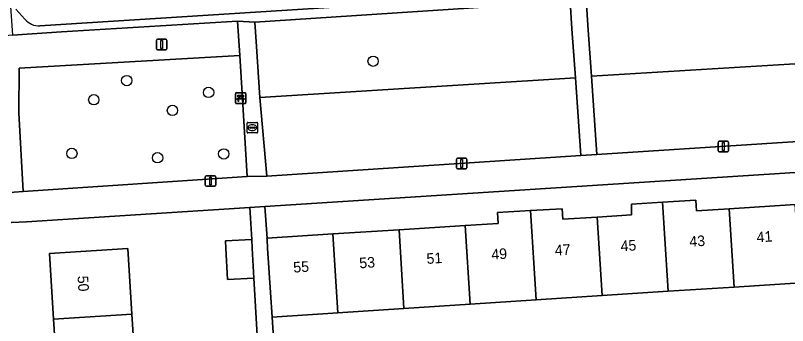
# Model space of a CAD drawing. Extents: x 159680 to 160786, y 387323 to 388340.
# Drawn here: x 160508 to 160581, y 387742.7 to 387772 of the extents above; entities that cross this region are included whole.
import ezdxf

# ---------------------------------------------------------------- set-up
doc = ezdxf.new("R2010")
doc.units = 0
for name, color, linetype in [('IMGEO_Bank', 7, 'Continuous'), ('IMGEO_Boom', 7, 'Continuous'), ('IMGEO_Erf', 7, 'Continuous'), ('IMGEO_Groenvoorziening', 7, 'Continuous'), ('IMGEO_Lichtmast', 7, 'Continuous'), ('IMGEO_Pand', 7, 'Continuous'), ('IMGEO_Pand_nummerreeks', 7, 'Continuous'), ('IMGEO_Parkeervlak_open', 7, 'Continuous'), ('IMGEO_Rioolput', 7, 'Continuous'), ('IMGEO_Voetpad_open', 7, 'Continuous')]:
    doc.layers.add(name, color=color, linetype=linetype)

msp = doc.modelspace()

# ---------------------------------------------------------------- linework, layer by layer
at = {"layer": 'IMGEO_Bank'}
for p, q in [((160528.801, 387763.755), (160528.801, 387764.596)), ((160528.801, 387764.596), (160528.801, 387763.755)), ((160528.876, 387764.68), (160529.717, 387764.68)), ((160529.717, 387764.68), (160528.876, 387764.68)), ((160529.801, 387764.605), (160529.801, 387763.764)), ((160529.801, 387763.764), (160529.801, 387764.605)), ((160529.498, 387764.078), (160529.105, 387764.078)), ((160529.11, 387764.186), (160529.11, 387764.292)), ((160529.154, 387764.292), (160529.154, 387764.186)), ((160529.442, 387764.298), (160529.16, 387764.298)), ((160529.16, 387764.18), (160529.442, 387764.18)), ((160529.448, 387764.186), (160529.448, 387764.292)), ((160529.492, 387764.292), (160529.492, 387764.186)), ((160529.726, 387763.68), (160528.885, 387763.68)), ((160528.885, 387763.68), (160529.726, 387763.68))]:
    msp.add_line(p, q, dxfattribs=at)
for points in [[(160529.048, 387764.078), (160528.906, 387764.078), (160529.018, 387764.18), (160529.104, 387764.18)], [(160529.104, 387764.298), (160529.018, 387764.298), (160529.018, 387764.459), (160529.581, 387764.459), (160529.581, 387764.298), (160529.498, 387764.298)], [(160529.098, 387764.071), (160529.098, 387763.864), (160529.055, 387763.864), (160529.055, 387764.071)], [(160529.498, 387764.18), (160529.581, 387764.18), (160529.693, 387764.078), (160529.554, 387764.078)], [(160529.548, 387764.071), (160529.548, 387763.864), (160529.504, 387763.864), (160529.504, 387764.071)]]:
    msp.add_lwpolyline(points, dxfattribs=at)
for centre, radius, start, end in [((160528.879, 387764.602), 0.0779, 92.4484, 184.28452), ((160528.879, 387764.602), 0.0779, 92.4484, 184.28452), ((160529.723, 387764.602), 0.0779, 2.4484, 94.28452), ((160529.723, 387764.602), 0.0779, 2.4484, 94.28452), ((160529.048, 387764.071), 0.00671, 2.89567, 87.10433), ((160529.105, 387764.071), 0.00671, 92.89567, 177.10433), ((160529.103, 387764.291), 0.00671, 2.89567, 87.10433), ((160529.103, 387764.187), 0.00671, 272.89567, 357.10433), ((160529.16, 387764.291), 0.00671, 92.89567, 177.10433), ((160529.16, 387764.187), 0.00671, 182.89567, 267.10433), ((160529.442, 387764.291), 0.00671, 2.89567, 87.10433), ((160529.442, 387764.187), 0.00671, 272.89567, 357.10433), ((160529.499, 387764.291), 0.00671, 92.89567, 177.10433), ((160529.499, 387764.187), 0.00671, 182.89567, 267.10433), ((160529.497, 387764.071), 0.00671, 2.89567, 87.10433), ((160529.554, 387764.071), 0.00671, 92.89567, 177.10433), ((160528.879, 387763.758), 0.0779, 182.4484, 274.28452), ((160528.879, 387763.758), 0.0779, 182.4484, 274.28452), ((160529.723, 387763.758), 0.0779, 272.4484, 4.28452), ((160529.723, 387763.758), 0.0779, 272.4484, 4.28452)]:
    msp.add_arc(centre, radius, start, end, dxfattribs=at)
at = {"layer": 'IMGEO_Boom'}
for centre in [(160541.816, 387767.676), (160518.53, 387765.84), (160515.417, 387764.033), (160526.265, 387764.727), (160522.851, 387763.031), (160513.342, 387758.965), (160527.693, 387758.914), (160521.447, 387758.555)]:
    msp.add_circle(centre, 0.489, dxfattribs=at)
at = {"layer": 'IMGEO_Erf'}
for points in [[(160593.993, 387757.933), (160531.596, 387753.947), (160531.787, 387750.962), (160538.023, 387751.356), (160544.263, 387751.751), (160550.504, 387752.146), (160553.639, 387752.347), (160553.579, 387753.373), (160556.68, 387753.556), (160559.691, 387753.734), (160559.757, 387752.746), (160562.985, 387752.936), (160566.227, 387753.141), (160566.227, 387754.173), (160569.161, 387754.348), (160572.322, 387754.536), (160572.388, 387753.531), (160575.466, 387753.726), (160581.706, 387754.121), (160587.947, 387754.516), (160594.186, 387754.911)], [(160521.816, 387700.137), (160514.399, 387699.663), (160514.001, 387705.895), (160513.6, 387712.172), (160513.199, 387718.436), (160512.807, 387724.58), (160512.402, 387730.919), (160512.01, 387737.043), (160511.61, 387743.299), (160511.214, 387749.503), (160518.63, 387749.977), (160519.027, 387743.773), (160519.426, 387737.517), (160519.818, 387731.393), (160520.223, 387725.053), (160520.616, 387718.909), (160521.016, 387712.646), (160521.418, 387706.369)]]:
    msp.add_lwpolyline(points, close=True, dxfattribs=at)
for points in [[(160530.528, 387747.173), (160528.055, 387747.05), (160527.908, 387750), (160527.874, 387750.692), (160530.347, 387750.815), (160530.153, 387753.855), (160509.061, 387752.507), (160507.635, 387752.433), (160507.623, 387752.431), (160507.611, 387752.43)], [(160533.278, 387699.833), (160533.354, 387700.741), (160533.134, 387703.652), (160530.953, 387703.521), (160530.733, 387707.169), (160532.859, 387707.298), (160530.528, 387747.173)], [(160582.173, 387746.74), (160575.933, 387746.334), (160569.694, 387745.928), (160563.454, 387745.521), (160557.214, 387745.115), (160550.974, 387744.708), (160544.735, 387744.302), (160538.495, 387743.896), (160532.273, 387743.49), (160532.781, 387735.741)]]:
    msp.add_lwpolyline(points, dxfattribs=at)
at = {"layer": 'IMGEO_Groenvoorziening'}
for points in [[(160593.335, 387772.968), (160593.164, 387775.511), (160561.943, 387773.556), (160562.148, 387770.602), (160562.449, 387766.255), (160593.66, 387768.138)], [(160560.612, 387770.741), (160560.433, 387773.331), (160530.621, 387771.372), (160530.782, 387769.054), (160531.119, 387764.232), (160560.933, 387766.101)], [(160529.467, 387764.129), (160529.213, 387768.229), (160508.358, 387767.003), (160508.343, 387762.805), (160508.726, 387755.37), (160529.923, 387756.768)], [(160594.15, 387760.864), (160593.66, 387768.138), (160562.449, 387766.255), (160562.961, 387758.872)], [(160561.449, 387758.759), (160560.933, 387766.101), (160531.119, 387764.232), (160531.76, 387756.798)]]:
    msp.add_lwpolyline(points, close=True, dxfattribs=at)
for points in [[(160529.013, 387771.463), (160512.363, 387770.465), (160507.72, 387770.127), (160507.025, 387770.076)], [(160507.707, 387755.281), (160507.882, 387755.314), (160508.726, 387755.37), (160508.343, 387762.805), (160508.358, 387767.003), (160529.213, 387768.229), (160529.013, 387771.463)]]:
    msp.add_lwpolyline(points, dxfattribs=at)
at = {"layer": 'IMGEO_Lichtmast'}
for p, q in [((160521.336, 387768.847), (160521.336, 387769.647)), ((160521.336, 387769.647), (160521.336, 387768.847)), ((160521.436, 387769.747), (160522.226, 387769.747)), ((160522.226, 387769.747), (160521.436, 387769.747)), ((160522.326, 387769.647), (160522.326, 387768.847)), ((160522.326, 387768.847), (160522.326, 387769.647)), ((160522.226, 387768.747), (160521.436, 387768.747)), ((160521.436, 387768.747), (160522.226, 387768.747)), ((160574.426, 387759.204), (160574.426, 387760.004)), ((160574.426, 387760.004), (160574.426, 387759.204)), ((160574.526, 387760.104), (160575.316, 387760.104)), ((160575.316, 387760.104), (160574.526, 387760.104)), ((160575.416, 387760.004), (160575.416, 387759.204)), ((160575.416, 387759.204), (160575.416, 387760.004)), ((160575.316, 387759.104), (160574.526, 387759.104)), ((160574.526, 387759.104), (160575.316, 387759.104)), ((160549.685, 387757.601), (160549.685, 387758.401)), ((160549.685, 387758.401), (160549.685, 387757.601)), ((160549.785, 387758.501), (160550.575, 387758.501)), ((160550.575, 387758.501), (160549.785, 387758.501)), ((160550.675, 387758.401), (160550.675, 387757.601)), ((160550.675, 387757.601), (160550.675, 387758.401)), ((160550.575, 387757.501), (160549.785, 387757.501)), ((160549.785, 387757.501), (160550.575, 387757.501)), ((160525.953, 387755.952), (160525.953, 387756.752)), ((160525.953, 387756.752), (160525.953, 387755.952)), ((160526.053, 387756.852), (160526.843, 387756.852)), ((160526.843, 387756.852), (160526.053, 387756.852)), ((160526.943, 387756.752), (160526.943, 387755.952)), ((160526.943, 387755.952), (160526.943, 387756.752)), ((160526.843, 387755.852), (160526.053, 387755.852)), ((160526.053, 387755.852), (160526.843, 387755.852))]:
    msp.add_line(p, q, dxfattribs=at)
for points in [[(160521.756, 387769.622), (160521.906, 387769.622), (160521.906, 387768.872), (160521.756, 387768.872), (160521.756, 387769.622)], [(160574.846, 387759.979), (160574.996, 387759.979), (160574.996, 387759.229), (160574.846, 387759.229), (160574.846, 387759.979)], [(160550.105, 387758.376), (160550.255, 387758.376), (160550.255, 387757.626), (160550.105, 387757.626), (160550.105, 387758.376)], [(160526.373, 387756.727), (160526.523, 387756.727), (160526.523, 387755.977), (160526.373, 387755.977), (160526.373, 387756.727)]]:
    msp.add_lwpolyline(points, dxfattribs=at)
for centre, start, end in [((160521.436, 387769.647), 90, 180), ((160521.436, 387769.647), 90, 180), ((160522.226, 387769.647), 0, 90), ((160522.226, 387769.647), 360, 90), ((160521.436, 387768.847), 180, 270), ((160521.436, 387768.847), 180, 270), ((160522.226, 387768.847), 270, 0), ((160522.226, 387768.847), 270, 0), ((160574.526, 387760.004), 90, 180), ((160574.526, 387760.004), 90, 180), ((160575.316, 387760.004), 0, 90), ((160575.316, 387760.004), 360, 90), ((160574.526, 387759.204), 180, 270), ((160574.526, 387759.204), 180, 270), ((160575.316, 387759.204), 270, 0), ((160575.316, 387759.204), 270, 0), ((160549.785, 387758.401), 90, 180), ((160549.785, 387758.401), 90, 180), ((160550.575, 387758.401), 0, 90), ((160550.575, 387758.401), 360, 90), ((160549.785, 387757.601), 180, 270), ((160549.785, 387757.601), 180, 270), ((160550.575, 387757.601), 270, 0), ((160550.575, 387757.601), 270, 0), ((160526.053, 387756.752), 90, 180), ((160526.053, 387756.752), 90, 180), ((160526.843, 387756.752), 0, 90), ((160526.843, 387756.752), 360, 90), ((160526.053, 387755.952), 180, 270), ((160526.053, 387755.952), 180, 270), ((160526.843, 387755.952), 270, 0), ((160526.843, 387755.952), 270, 0)]:
    msp.add_arc(centre, 0.1, start, end, dxfattribs=at)
at = {"layer": 'IMGEO_Pand'}
for points in [[(160569.694, 387745.928), (160569.161, 387754.348), (160566.227, 387754.173), (160566.227, 387753.141), (160562.985, 387752.936), (160563.454, 387745.521)], [(160575.933, 387746.334), (160575.466, 387753.726), (160572.388, 387753.531), (160572.322, 387754.536), (160569.161, 387754.348), (160569.694, 387745.928)], [(160563.454, 387745.521), (160562.985, 387752.936), (160559.757, 387752.746), (160559.691, 387753.734), (160556.68, 387753.556), (160557.214, 387745.115)], [(160582.173, 387746.74), (160581.706, 387754.121), (160575.466, 387753.726), (160575.933, 387746.334)], [(160557.214, 387745.115), (160556.68, 387753.556), (160553.579, 387753.373), (160553.639, 387752.347), (160550.504, 387752.146), (160550.974, 387744.708)], [(160550.974, 387744.708), (160550.504, 387752.146), (160544.263, 387751.751), (160544.735, 387744.302)], [(160544.735, 387744.302), (160544.263, 387751.751), (160538.023, 387751.356), (160538.495, 387743.896)], [(160530.528, 387747.173), (160530.388, 387750), (160530.347, 387750.815), (160527.874, 387750.692), (160527.908, 387750), (160528.055, 387747.05)], [(160538.023, 387751.356), (160531.787, 387750.962), (160531.782, 387750.962), (160531.796, 387750.814), (160531.849, 387750), (160532.121, 387745.825), (160532.273, 387743.49), (160538.495, 387743.896)], [(160519.027, 387743.773), (160518.63, 387749.977), (160511.214, 387749.503), (160511.61, 387743.299)], [(160519.426, 387737.517), (160519.027, 387743.773), (160511.61, 387743.299), (160512.01, 387737.043)]]:
    msp.add_lwpolyline(points, close=True, dxfattribs=at)
at = {"layer": 'IMGEO_Parkeervlak_open'}
for points in [[(160510.328, 387771.028), (160653.503, 387780.136)], [(160508.044, 387772.583), (160508.914, 387771.654)]]:
    msp.add_lwpolyline(points, dxfattribs=at)
msp.add_arc((160510.218, 387772.69), 1.666, 218.46952, 273.77104, dxfattribs=at)
at = {"layer": 'IMGEO_Rioolput'}
for p, q in [((160529.897, 387760.969), (160529.897, 387761.821)), ((160529.972, 387761.895), (160530.824, 387761.895)), ((160530.385, 387761.675), (160530.41, 387761.675)), ((160530.898, 387761.821), (160530.898, 387760.969)), ((160530.824, 387760.895), (160529.972, 387760.895)), ((160530.156, 387761.389), (160530.156, 387761.401)), ((160530.594, 387761.352), (160530.196, 387761.352)), ((160530.199, 387761.438), (160530.597, 387761.438)), ((160530.408, 387761.115), (160530.383, 387761.115)), ((160530.64, 387761.401), (160530.64, 387761.389))]:
    msp.add_line(p, q, dxfattribs=at)
for points in [[(160529.897, 387760.969), (160529.897, 387761.821)], [(160529.972, 387761.895), (160530.824, 387761.895)], [(160530.898, 387761.821), (160530.898, 387760.969)], [(160530.824, 387760.895), (160529.972, 387760.895)]]:
    msp.add_lwpolyline(points, dxfattribs=at)
for centre, radius, start, end in [((160529.974, 387761.819), 0.0765, 91.55205, 178.44795), ((160529.974, 387761.819), 0.0765, 91.55205, 178.44795), ((160530.822, 387761.819), 0.0765, 1.55205, 88.44795), ((160530.822, 387761.819), 0.0765, 1.55205, 88.44795), ((160529.974, 387760.971), 0.0765, 181.55205, 268.44795), ((160529.974, 387760.971), 0.0765, 181.55205, 268.44795), ((160530.196, 387761.398), 0.0403, 85.87752, 175.75265), ((160530.193, 387761.388), 0.0366, 178.93798, 274.71019), ((160530.597, 387761.395), 0.043, 264.86636, 352.45326), ((160530.601, 387761.4), 0.0386, 1.73085, 96.63898), ((160530.822, 387760.971), 0.0765, 271.55205, 358.44795), ((160530.822, 387760.971), 0.0765, 271.55205, 358.44795)]:
    msp.add_arc(centre, radius, start, end, dxfattribs=at)
for centre, major_axis, ratio, start_param, end_param in [((160530.384, 387761.395), (-0.387, 0.002), 0.722429, 4.712389, 7.853982), ((160530.409, 387761.395), (-0.39, 0.002), 0.717154, 1.570796, 4.712389)]:
    msp.add_ellipse(centre, major_axis=major_axis, ratio=ratio, start_param=start_param, end_param=end_param, dxfattribs=at)
at = {"layer": 'IMGEO_Voetpad_open'}
for points in [[(160507.548, 387772.845), (160507.72, 387770.127), (160512.363, 387770.465), (160529.013, 387771.463), (160530.621, 387771.372), (160560.433, 387773.331), (160561.943, 387773.556), (160593.164, 387775.511), (160594.662, 387775.604), (160624.442, 387777.513), (160625.954, 387777.59), (160645.673, 387778.882), (160653.708, 387779.408), (160654.346, 387779.45), (160654.183, 387780.465)], [(160653.503, 387780.136), (160510.328, 387771.028)], [(160508.914, 387771.654), (160508.044, 387772.583)], [(160507.611, 387752.43), (160507.623, 387752.431), (160507.635, 387752.433), (160509.061, 387752.507), (160530.153, 387753.855), (160531.596, 387753.947), (160593.993, 387757.933), (160595.428, 387758.025), (160657.527, 387761.992), (160658.91, 387762.08), (160682.597, 387763.593), (160684.684, 387763.726), (160684.491, 387766.699), (160682.276, 387766.565), (160663.726, 387765.399), (160660.828, 387765.199)], [(160655.334, 387764.74), (160626.885, 387762.915), (160625.364, 387762.851), (160595.666, 387760.943), (160594.15, 387760.864), (160562.961, 387758.872), (160561.449, 387758.759), (160531.76, 387756.798), (160529.923, 387756.768), (160508.726, 387755.37), (160507.882, 387755.314), (160507.707, 387755.281)], [(160532.781, 387735.741), (160532.273, 387743.49), (160532.121, 387745.825), (160531.849, 387750), (160531.796, 387750.814), (160531.782, 387750.962), (160531.787, 387750.962), (160531.596, 387753.947), (160530.153, 387753.855), (160530.347, 387750.815), (160530.388, 387750), (160530.528, 387747.173), (160532.859, 387707.298)]]:
    msp.add_lwpolyline(points, dxfattribs=at)
for points in [[(160562.148, 387770.602), (160561.943, 387773.556), (160560.433, 387773.331), (160560.612, 387770.741), (160560.933, 387766.101), (160561.449, 387758.759), (160562.961, 387758.872), (160562.449, 387766.255)], [(160530.782, 387769.054), (160530.621, 387771.372), (160529.013, 387771.463), (160529.213, 387768.229), (160529.467, 387764.129), (160529.923, 387756.768), (160531.76, 387756.798), (160531.119, 387764.232)]]:
    msp.add_lwpolyline(points, close=True, dxfattribs=at)
msp.add_arc((160510.218, 387772.69), 1.666, 218.46952, 273.77104, dxfattribs=at)

# ---------------------------------------------------------------- texts
at = {"layer": 'IMGEO_Pand_nummerreeks'}
for s, rotation, p in [('41', 3.72679, (160578.091, 387750.543)), ('45', 3.73416, (160565.237, 387749.706)), ('43', 3.72679, (160571.739, 387750.13)), ('49', 3.72679, (160553.022, 387748.911)), ('47', 3.72131, (160559.02, 387749.302)), ('53', 3.72679, (160540.543, 387748.098)), ('51', 3.72679, (160546.895, 387748.511)), ('55', 3.72423, (160534.304, 387747.691)), ('50', 273.65649, (160513.875, 387747.37))]:
    msp.add_text(s, height=1, rotation=rotation, dxfattribs=at).set_placement(p)

doc.saveas('drawing.dxf')
